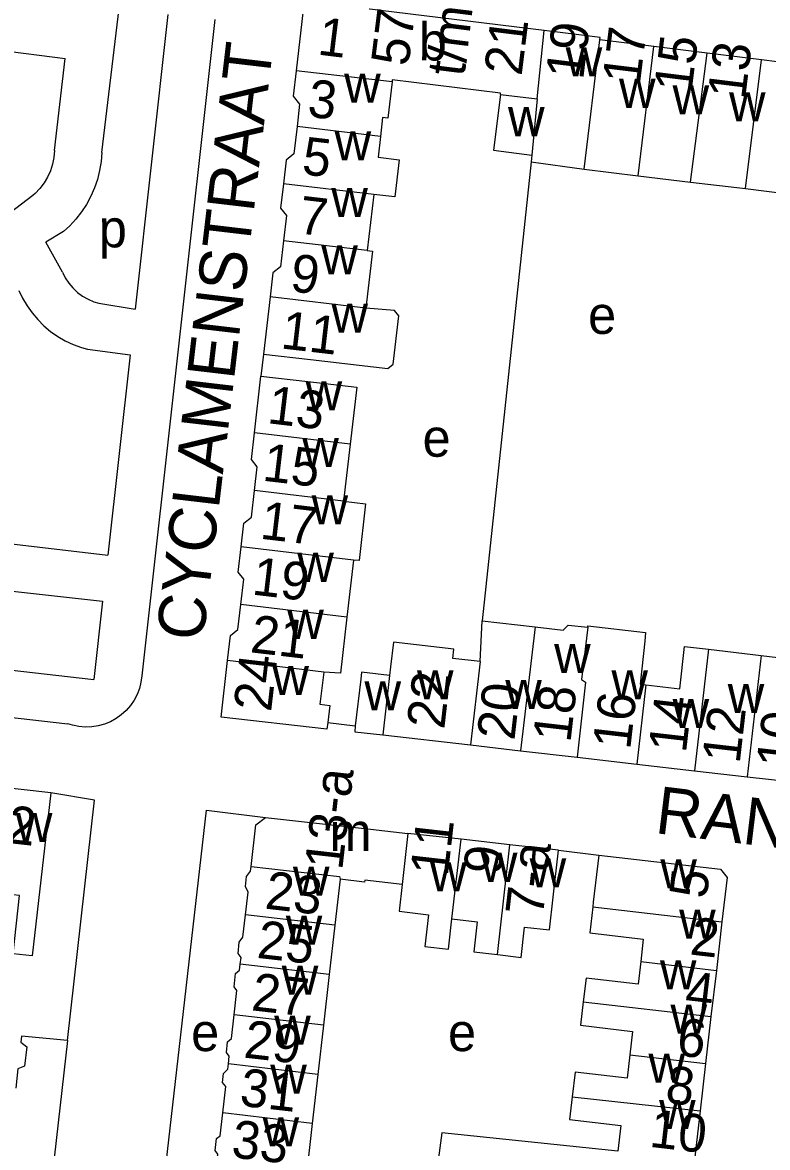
# Model space of a CAD drawing. Extents: x 161258 to 163262, y 380749 to 382054.
# Drawn here: x 162145.4 to 162224.2, y 381098.8 to 381217.9 of the extents above; entities that cross this region are included whole.
import ezdxf

# ---------------------------------------------------------------- set-up
doc = ezdxf.new("R2010")
doc.units = 0
for name, color, linetype in [('BLT_Basislijn', 7, 'Continuous'), ('BLT_Bebouwing', 7, 'Continuous'), ('BLT_Centroide', 7, 'Continuous'), ('BLT_Huisnummer', 7, 'Continuous'), ('BLT_Huisnummer_ tussenligend', 7, 'Continuous'), ('BLT_Huisnummer_reeks', 7, 'Continuous'), ('BLT_Onderverdeling_panden', 7, 'Continuous'), ('BLT_Straatnaam', 7, 'Continuous')]:
    doc.layers.add(name, color=color, linetype=linetype)

msp = doc.modelspace()

# ---------------------------------------------------------------- linework, layer by layer
at = {"layer": 'BLT_Basislijn'}
for p, q in [((162055.11, 381226.14), (162149.92, 381214.06)), ((162153.79, 381204.11), (162155.64, 381219.4)), ((162160.79, 381218.73), (162157.32, 381187.54)), ((162165.76, 381218.18), (162158.03, 381148.74)), ((162148.8, 381204.31), (162149.92, 381214.06)), ((162199.21, 381203.11), (162194.01, 381154.57)), ((162146.49, 381199.55), (162112.51, 381173.67)), ((162149.74, 381195.75), (162147.86, 381194.63)), ((162149.62, 381191.47), (162147.86, 381194.63)), ((162153.49, 381188.16), (162157.32, 381187.54)), ((162152.28, 381183.31), (162156.78, 381182.71)), ((162156.78, 381182.71), (162154.42, 381161.51)), ((162170.9, 381182.79), (162170.63, 381180.46)), ((162136.67, 381163.58), (162154.42, 381161.51)), ((162136.12, 381158.61), (162153.88, 381156.65)), ((162153.88, 381156.65), (162152.96, 381148.37)), ((162105.58, 381153.79), (162152.96, 381148.37)), ((162177.7, 381143.81), (162180.6, 381143.45)), ((162202.11, 381130.29), (162206.35, 381129.78)), ((162150.18, 381110.17), (162145.27, 381067.64)), ((162150.18, 381110.17), (162145.29, 381110.61))]:
    msp.add_line(p, q, dxfattribs=at)
for points in [[(162148.8, 381204.31), (162148.73, 381203.59), (162148.58, 381202.87), (162148.36, 381202.18), (162148.06, 381201.52), (162147.69, 381200.9), (162147.25, 381200.32), (162146.75, 381199.79), (162146.49, 381199.55)], [(162153.79, 381204.11), (162153.72, 381203.15), (162153.56, 381202.2), (162153.32, 381201.27), (162153.01, 381200.36), (162152.62, 381199.48), (162152.17, 381198.63), (162151.64, 381197.82), (162151.05, 381197.06), (162150.4, 381196.36), (162149.74, 381195.75)], [(162149.62, 381191.47), (162149.92, 381190.86), (162150.29, 381190.3), (162150.72, 381189.78), (162151.21, 381189.32), (162151.75, 381188.92), (162152.34, 381188.58), (162152.96, 381188.32), (162153.49, 381188.16)], [(162145.02, 381189.53), (162145.41, 381188.69), (162145.88, 381187.9), (162146.41, 381187.14), (162147.01, 381186.43), (162147.66, 381185.78), (162148.37, 381185.19), (162149.13, 381184.66), (162149.93, 381184.2), (162150.77, 381183.8), (162151.64, 381183.49), (162152.28, 381183.31)], [(162035.98, 381157.29), (162040.53, 381156.2), (162150.21, 381143.65)], [(162158.03, 381148.74), (162157.93, 381148.07), (162157.77, 381147.4), (162157.52, 381146.76), (162157.2, 381146.16), (162156.81, 381145.59), (162156.36, 381145.08), (162155.85, 381144.61), (162155.3, 381144.22), (162154.7, 381143.89), (162154.06, 381143.63), (162153.4, 381143.45), (162152.72, 381143.34), (162152.04, 381143.32), (162151.35, 381143.37), (162150.68, 381143.51), (162150.21, 381143.65)], [(162150.18, 381110.17), (162153.03, 381135.6), (162148.39, 381136.36)], [(162160.58, 381097.09), (162160.6, 381097.2), (162164.85, 381134.53), (162171.1, 381133.77)], [(162208.37, 381098.47), (162189.76, 381100.39), (162188.96, 381094.31), (162188.89, 381093.72)]]:
    msp.add_lwpolyline(points, dxfattribs=at)
at = {"layer": 'BLT_Bebouwing'}
for p, q in [((162212.2, 381215.32), (162206.49, 381216.03)), ((162217.81, 381214.63), (162212.2, 381215.32)), ((162223.56, 381213.92), (162217.81, 381214.63)), ((162230.31, 381213.09), (162223.56, 381213.92)), ((162216.07, 381200.97), (162221.88, 381200.29)), ((162221.88, 381200.29), (162228.63, 381199.47)), ((162182.55, 381199.68), (162181.86, 381193.73)), ((162171.6, 381188.83), (162170.9, 381182.79)), ((162169.93, 381174.46), (162170.63, 381180.46)), ((162180.06, 381173.26), (162179.36, 381167.23)), ((162180.42, 381161), (162179.72, 381154.97)), ((162193.8, 381150.25), (162194.01, 381154.57)), ((162194.01, 381154.57), (162199.62, 381153.93)), ((162192.79, 381141.43), (162198.09, 381140.82)), ((162198.09, 381140.82), (162204.07, 381140.13)), ((162204.07, 381140.13), (162210.38, 381139.41)), ((162210.38, 381139.41), (162216.48, 381138.7)), ((162216.48, 381138.7), (162222.06, 381138.07)), ((162222.06, 381138.07), (162227.69, 381137.42)), ((162148.39, 381136.36), (162142.11, 381137.07)), ((162171.1, 381133.77), (162182.22, 381132.51)), ((162182.22, 381132.51), (162186.17, 381132.06)), ((162191.79, 381131.46), (162186.17, 381132.06)), ((162196.95, 381130.87), (162191.79, 381131.46)), ((162202.11, 381130.29), (162196.95, 381130.87)), ((162178.99, 381127.23), (162178.44, 381122.36)), ((162185.56, 381126.68), (162181.61, 381127.13)), ((162178.44, 381122.36), (162177.85, 381117.14)), ((162211.07, 381120.89), (162210.8, 381118.51)), ((162168.37, 381117.59), (162168.44, 381118.23)), ((162177.85, 381117.14), (162177.24, 381111.78)), ((162218.8, 381117.58), (162218.23, 381112.7)), ((162218.23, 381112.7), (162217.65, 381107.73)), ((162177.24, 381111.78), (162176.65, 381106.58)), ((162217.65, 381107.73), (162217.07, 381102.74)), ((162176.65, 381106.58), (162176.06, 381101.4)), ((162217.07, 381102.74), (162216.47, 381097.54))]:
    msp.add_line(p, q, dxfattribs=at)
for points in [[(162200.59, 381217.01), (162175.21, 381220.14), (162174.36, 381212.75)], [(162206.49, 381216.03), (162206.52, 381216.28), (162200.59, 381217.01)], [(162174.36, 381212.75), (162174.05, 381210.08), (162174.72, 381209.23), (162174.45, 381206.85)], [(162184.5, 381211.58), (162184.06, 381207.74), (162183.49, 381207.81), (162183.26, 381205.79)], [(162195.96, 381210.26), (162195.97, 381210.39), (162184.52, 381211.8), (162184.5, 381211.58)], [(162195.96, 381210.26), (162195.23, 381204.35), (162199.29, 381203.85)], [(162174.45, 381206.85), (162174.11, 381203.96), (162173.29, 381203.31), (162173, 381200.79)], [(162183.26, 381205.79), (162183.01, 381203.61), (162185.24, 381203.35), (162184.78, 381199.43), (162182.55, 381199.68)], [(162199.29, 381203.85), (162199.21, 381203.11)], [(162199.21, 381203.11), (162204.8, 381202.36)], [(162204.8, 381202.36), (162210.52, 381201.65)], [(162210.52, 381201.65), (162216.07, 381200.97)], [(162173, 381200.79), (162172.7, 381198.23), (162173.32, 381197.45), (162173.01, 381194.78)], [(162173.01, 381194.78), (162172.69, 381192.01), (162171.89, 381191.38), (162171.6, 381188.83)], [(162181.86, 381193.73), (162182.42, 381193.66), (162181.73, 381187.66)], [(162170.9, 381182.79), (162175.87, 381182.22), (162181.03, 381181.62), (162184.06, 381181.27), (162184.62, 381181.71), (162185.21, 381186.85), (162184.77, 381187.41), (162181.73, 381187.66)], [(162170.63, 381180.46), (162175.6, 381179.88), (162180.76, 381179.28), (162180.06, 381173.26)], [(162169.94, 381168.35), (162170.23, 381170.87), (162169.61, 381171.65), (162169.93, 381174.46)], [(162168.52, 381162.41), (162168.8, 381164.89), (162169.61, 381165.53), (162169.94, 381168.35)], [(162179.36, 381167.23), (162181.7, 381166.95), (162181, 381160.94), (162180.42, 381161)], [(162168.5, 381156.3), (162168.81, 381158.97), (162168.21, 381159.73), (162168.52, 381162.41)], [(162167.1, 381150.36), (162167.41, 381153.03), (162168.19, 381153.65), (162168.5, 381156.3)], [(162179.72, 381154.97), (162179.03, 381149.03), (162177.27, 381149.15)], [(162199.62, 381153.93), (162202.61, 381153.58), (162203.14, 381154.11), (162205.19, 381153.88)], [(162205.19, 381153.88), (162205.21, 381154.03), (162211.32, 381153.33), (162211.22, 381152.42)], [(162193.8, 381150.25), (162190.91, 381150.59), (162191.02, 381151.58), (162184.63, 381152.31), (162184.34, 381149.7), (162184.23, 381148.79)], [(162211.22, 381152.42), (162210.73, 381147.85), (162211.35, 381147.79)], [(162211.35, 381147.79), (162214.92, 381147.38), (162215.43, 381151.85), (162217.96, 381151.56)], [(162217.96, 381151.56), (162223.53, 381150.9)], [(162177.7, 381143.81), (162177.61, 381143.09), (162166.41, 381144.39), (162167.1, 381150.36)], [(162223.53, 381150.9), (162229.16, 381150.23)], [(162177.27, 381149.15), (162176.87, 381145.74), (162177.9, 381145.62), (162177.7, 381143.81)], [(162184.23, 381148.79), (162181.26, 381149.13), (162181.18, 381148.41), (162180.6, 381143.45)], [(162180.6, 381143.45), (162180.54, 381142.83), (162183.51, 381142.49)], [(162183.51, 381142.49), (162192.79, 381141.43)], [(162148.39, 381136.36), (162146.43, 381119.11), (162144.4, 381119.34), (162145.1, 381125.49), (162143.07, 381125.73), (162143.23, 381127.16), (162141.01, 381127.41)], [(162169.59, 381128.59), (162170.09, 381132.97), (162171.1, 381133.77)], [(162195.64, 381119.25), (162198.14, 381118.96), (162198.5, 381122.16), (162201.15, 381121.86), (162201.55, 381125.32), (162202.11, 381130.29)], [(162206.35, 381129.78), (162205.77, 381124.81), (162205.72, 381124.32)], [(162206.35, 381129.78), (162219.25, 381128.28), (162219.94, 381127.42), (162219.39, 381122.73)], [(162168.98, 381123.46), (162169.26, 381125.86), (162168.99, 381126.47), (162169.11, 381127.51), (162169.53, 381128.09), (162169.59, 381128.59)], [(162181.61, 381127.13), (162181.59, 381126.93), (162178.99, 381127.23)], [(162185.56, 381126.68), (162185.23, 381123.83), (162188.34, 381123.47), (162187.97, 381120.12), (162190.47, 381119.83), (162190.83, 381123.03)], [(162205.72, 381124.32), (162205.4, 381121.55), (162211.07, 381120.89)], [(162168.44, 381118.23), (162168.52, 381118.96), (162168.2, 381119.37), (162168.33, 381120.56), (162168.71, 381121.08), (162168.98, 381123.46)], [(162190.83, 381123.03), (162193.49, 381122.73), (162193.14, 381119.54), (162195.64, 381119.25)], [(162219.39, 381122.73), (162218.8, 381117.58)], [(162210.8, 381118.51), (162210.52, 381116.13), (162205.01, 381116.77), (162204.72, 381114.27)], [(162167.8, 381112.87), (162168.09, 381115.44), (162167.78, 381115.83), (162167.95, 381117.25), (162168.37, 381117.59)], [(162204.72, 381114.27), (162204.43, 381111.77), (162209.92, 381111.13), (162209.63, 381108.66)], [(162167.18, 381107.68), (162167.28, 381108.51), (162166.97, 381108.9), (162167.1, 381110.04), (162167.51, 381110.37), (162167.8, 381112.87)], [(162145.29, 381110.61), (162145.22, 381109.98), (162145.86, 381109.5), (162145.62, 381107.46), (162144.91, 381107.16), (162144.68, 381105.13)], [(162209.63, 381108.66), (162209.35, 381106.18), (162203.86, 381106.82), (162203.56, 381104.22)], [(162166.58, 381102.5), (162166.9, 381105.29), (162166.57, 381105.71), (162166.68, 381106.69), (162167.12, 381107.12), (162167.18, 381107.68)], [(162203.56, 381104.22), (162203.28, 381101.79), (162208.68, 381101.16), (162208.37, 381098.47)], [(162165.88, 381096.53), (162165.9, 381096.76), (162165.95, 381097.21), (162166.06, 381098.14), (162165.77, 381098.51), (162165.91, 381099.78), (162166.31, 381100.09), (162166.58, 381102.5)], [(162176.06, 381101.4), (162175.41, 381095.7), (162175.38, 381095.45)]]:
    msp.add_lwpolyline(points, dxfattribs=at)
at = {"layer": 'BLT_Onderverdeling_panden'}
for p, q in [((162199.86, 381209.81), (162200.59, 381217.01)), ((162204.8, 381202.36), (162206.49, 381216.03)), ((162210.52, 381201.65), (162212.2, 381215.32)), ((162216.07, 381200.97), (162217.81, 381214.63)), ((162221.88, 381200.29), (162223.56, 381213.92)), ((162184.5, 381211.58), (162174.36, 381212.75)), ((162195.96, 381210.26), (162199.86, 381209.81)), ((162199.86, 381209.81), (162199.29, 381203.85)), ((162183.26, 381205.79), (162174.45, 381206.85)), ((162182.55, 381199.68), (162173, 381200.79)), ((162181.86, 381193.73), (162173.01, 381194.78)), ((162181.73, 381187.66), (162171.6, 381188.83)), ((162180.06, 381173.26), (162169.93, 381174.46)), ((162179.36, 381167.23), (162169.94, 381168.35)), ((162180.42, 381161), (162168.52, 381162.41)), ((162179.72, 381154.97), (162168.5, 381156.3)), ((162199.62, 381153.93), (162198.09, 381140.82)), ((162217.96, 381151.56), (162216.48, 381138.7)), ((162177.27, 381149.15), (162167.1, 381150.36)), ((162193.8, 381150.25), (162192.79, 381141.43)), ((162223.53, 381150.9), (162222.06, 381138.07)), ((162184.23, 381148.79), (162183.51, 381142.49)), ((162211.35, 381147.79), (162210.38, 381139.41)), ((162186.17, 381132.06), (162185.56, 381126.68)), ((162190.83, 381123.03), (162191.79, 381131.46)), ((162195.64, 381119.25), (162196.95, 381130.87)), ((162205.72, 381124.32), (162219.39, 381122.73)), ((162178.44, 381122.36), (162168.98, 381123.46)), ((162177.85, 381117.14), (162168.44, 381118.23)), ((162210.8, 381118.51), (162218.8, 381117.58)), ((162204.72, 381114.27), (162218.23, 381112.7)), ((162177.24, 381111.78), (162167.8, 381112.87)), ((162209.63, 381108.66), (162217.65, 381107.73)), ((162176.65, 381106.58), (162167.18, 381107.68)), ((162203.56, 381104.22), (162217.07, 381102.74))]:
    msp.add_line(p, q, dxfattribs=at)
for points in [[(162205.19, 381153.88), (162204.55, 381148.36), (162204.96, 381148.08), (162204.07, 381140.13)], [(162169.59, 381128.59), (162178.94, 381127.51), (162178.99, 381127.23)], [(162176.06, 381101.4), (162166.58, 381102.5)]]:
    msp.add_lwpolyline(points, dxfattribs=at)

# ---------------------------------------------------------------- texts
at = {"layer": 'BLT_Centroide'}
for s, p in [('b', (162187.32, 381213.85)), ('w', (162202.86, 381212.16)), ('w', (162179.43, 381209.38)), ('w', (162208.5, 381208.84)), ('w', (162214.17, 381208.14)), ('w', (162220.14, 381207.42)), ('w', (162196.76, 381205.84)), ('w', (162178.42, 381203.28)), ('w', (162178.07, 381197.28)), ('p', (162153.47, 381194.08)), ('w', (162177.01, 381191.22)), ('w', (162178.08, 381185.06)), ('e', (162205.23, 381184.92)), ('w', (162175.35, 381176.84)), ('e', (162187.72, 381171.93)), ('w', (162175, 381170.84)), ('w', (162175.98, 381164.78)), ('w', (162174.47, 381158.69)), ('w', (162173.41, 381152.66)), ('w', (162201.64, 381149.05)), ('w', (162171.84, 381146.72)), ('w', (162187.13, 381146.25)), ('w', (162207.7, 381146.27)), ('w', (162181.58, 381145.08)), ('w', (162196.47, 381145.25)), ('w', (162220, 381144.81)), ('w', (162214.17, 381143.22)), ('w', (162144.7, 381131.16)), ('m', (162177.87, 381130.22)), ('w', (162193.89, 381126.95)), ('w', (162174.01, 381125.47)), ('w', (162188.52, 381125.94)), ('w', (162199.05, 381126.36)), ('w', (162212.87, 381126.25)), ('w', (162214.86, 381120.94)), ('w', (162173.25, 381120.31)), ('w', (162172.83, 381115)), ('w', (162212.83, 381115.59)), ('w', (162213.95, 381110.88)), ('e', (162163.24, 381109.04)), ('w', (162172.03, 381109.72)), ('e', (162190.41, 381109.04)), ('w', (162211.62, 381105.69)), ('w', (162171.61, 381104.53)), ('w', (162212.74, 381100.81)), ('w', (162170.8, 381098.97))]:
    msp.add_text(s, height=4, dxfattribs=at).set_placement(p)
at = {"layer": 'BLT_Huisnummer'}
for s, rotation, p in [('17', 82.9777, (162210.7, 381211.21)), ('13', 82.9701, (162221.83, 381209.64)), ('5', 353.3914, (162174.86, 381201.83)), ('9', 353.3949, (162173.62, 381189.45)), ('13', 353.2386, (162171.21, 381175.49)), ('17', 353.2369, (162170.44, 381163.27)), ('21', 353.2374, (162169.4, 381151.25)), ('24', 83.3925, (162171.69, 381144.86)), ('22', 83.4517, (162190.01, 381143.02)), ('18', 83.4544, (162203.36, 381141.61)), ('14', 83.453, (162215.58, 381140.51)), ('10', 83.4548, (162226.99, 381138.85)), ('2', 353.5049, (162143.62, 381131.09)), ('23', 353.5102, (162170.95, 381124.13)), ('5', 83.3833, (162217.77, 381125.09)), ('2', 353.3806, (162215.9, 381119.28)), ('27', 353.5134, (162169.52, 381113.37)), ('6', 353.3876, (162214.5, 381108.61)), ('31', 353.5146, (162168.28, 381103.28)), ('10', 353.3891, (162211.62, 381098.93))]:
    msp.add_text(s, height=4, rotation=rotation, dxfattribs=at).set_placement(p)
at = {"layer": 'BLT_Huisnummer_ tussenligend'}
for s, rotation, p in [('19', 82.9777, (162204.7, 381211.74)), ('15', 82.9701, (162216.16, 381210.34)), ('3', 353.3912, (162175.45, 381207.92)), ('7', 353.3914, (162174.49, 381195.57)), ('11', 353.3949, (162172.63, 381183.4)), ('15', 353.2386, (162170.69, 381169.41)), ('19', 353.2369, (162169.58, 381157.36)), ('20', 83.4544, (162197.43, 381141.84)), ('16', 83.453, (162209.68, 381140.86)), ('12', 83.4548, (162221.26, 381139.38)), ('11', 83.5136, (162190.38, 381127.47)), ('9', 83.5136, (162195.99, 381127.62)), ('25', 353.5102, (162170.11, 381118.92)), ('4', 353.3806, (162215.37, 381113.55)), ('29', 353.5134, (162168.71, 381108.37)), ('8', 353.3876, (162213.3, 381103.57)), ('33', 353.5146, (162167.4, 381097.81))]:
    msp.add_text(s, height=4, rotation=rotation, dxfattribs=at).set_placement(p)
at = {"layer": 'BLT_Huisnummer_reeks'}
for s, rotation, p in [('57', 82.9597, (162186.22, 381213.16)), ('t/m', 82.9597, (162192.13, 381212.07)), ('1', 352.9762, (162176.52, 381214.49)), ('21', 82.9597, (162198.19, 381212.15)), ('13-a', 83.509, (162179.22, 381128.11)), ('7-a', 83.5105, (162200.44, 381123.23))]:
    msp.add_text(s, height=4, rotation=rotation, dxfattribs=at).set_placement(p)
at = {"layer": 'BLT_Straatnaam'}
for s, rotation, p in [('CYCLAMENSTRAAT', 83.2896, (162164.51, 381152.31)), ('RANONKELSTRAAT', 353.0438, (162212.21, 381132.12))]:
    msp.add_text(s, height=5, rotation=rotation, dxfattribs=at).set_placement(p)

doc.saveas('drawing.dxf')
